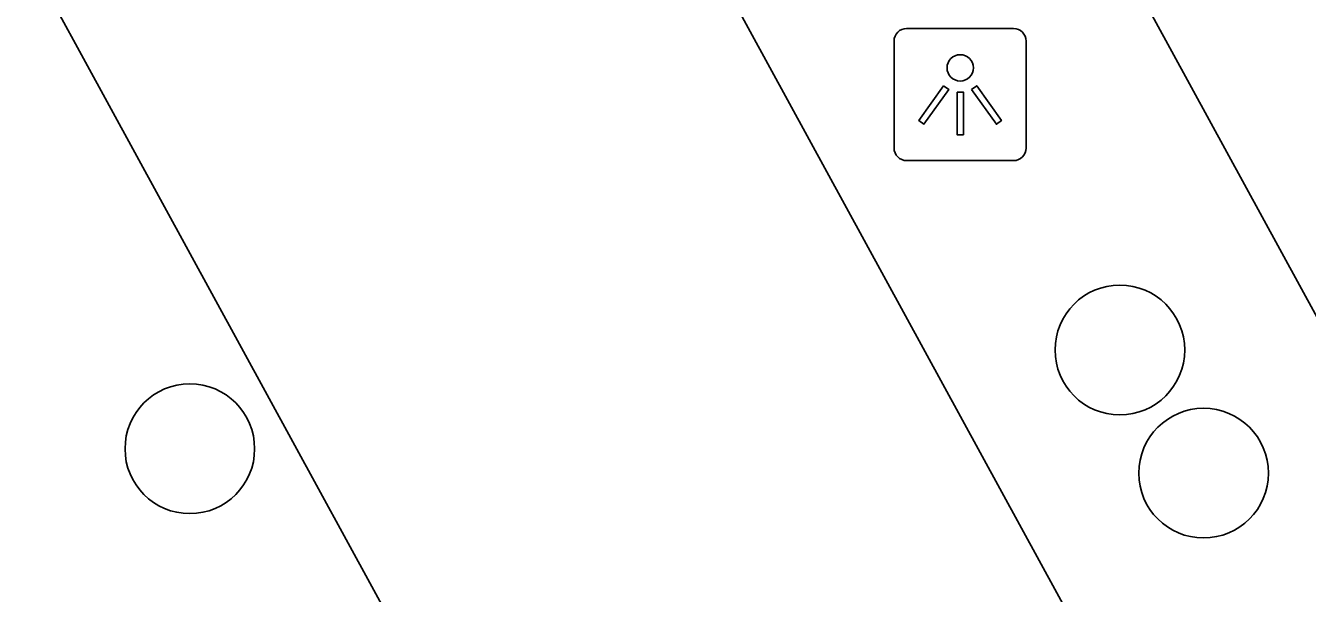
# Model space of a CAD drawing. Extents: x 161087 to 161922, y 382574 to 383873.
# Drawn here: x 161503.02 to 161512.69, y 383400.28 to 383404.56 of the extents above; entities that cross this region are included whole.
import ezdxf

# ---------------------------------------------------------------- set-up
doc = ezdxf.new("R2010")
doc.units = 0
for name, color, linetype in [('IMGEO_Boom', 7, 'Continuous'), ('IMGEO_Fietspad_gesloten', 7, 'Continuous'), ('IMGEO_Lichtpunt', 7, 'Continuous'), ('IMGEO_OVBaan_gesloten', 7, 'Continuous')]:
    doc.layers.add(name, color=color, linetype=linetype)

msp = doc.modelspace()

# ---------------------------------------------------------------- linework, layer by layer
at = {"layer": 'IMGEO_Boom'}
for centre in [(161511.279, 383402.118), (161504.261, 383401.373), (161511.911, 383401.189)]:
    msp.add_circle(centre, 0.4892, dxfattribs=at)
at = {"layer": 'IMGEO_Fietspad_gesloten'}
for points in [[(161519.914, 383374.197), (161519.252, 383375.416), (161514.754, 383383.636), (161493.934, 383421.754), (161487.783, 383433.046)], [(161518.533, 383386.141), (161508.341, 383404.795)]]:
    msp.add_lwpolyline(points, dxfattribs=at)
at = {"layer": 'IMGEO_Lichtpunt'}
for p, q in [((161510.4766, 383404.5431), (161509.6695, 383404.5431)), ((161510.4766, 383404.5431), (161509.6695, 383404.5431)), ((161509.5748, 383404.4485), (161509.5748, 383403.6413)), ((161509.5748, 383404.4485), (161509.5748, 383403.6413)), ((161510.5713, 383403.6413), (161510.5713, 383404.4485)), ((161510.5713, 383403.6413), (161510.5713, 383404.4485)), ((161509.6695, 383403.5467), (161510.4766, 383403.5467)), ((161509.6695, 383403.5467), (161510.4766, 383403.5467))]:
    msp.add_line(p, q, dxfattribs=at)
for points in [[(161509.9492, 383404.1118), (161509.9877, 383404.0843), (161509.8004, 383403.8219), (161509.7619, 383403.8494), (161509.9492, 383404.1118)], [(161510.0507, 383404.0641), (161510.098, 383404.0641), (161510.098, 383403.7417), (161510.0507, 383403.7417), (161510.0507, 383404.0641)], [(161510.1606, 383404.0841), (161510.1992, 383404.1115), (161510.3859, 383403.8486), (161510.3473, 383403.8212), (161510.1606, 383404.0841)]]:
    msp.add_lwpolyline(points, dxfattribs=at)
msp.add_circle((161510.0744, 383404.2464), 0.0994, dxfattribs=at)
for centre, start, end in [((161509.6695, 383404.4485), 90, 180), ((161509.6695, 383404.4485), 90, 180), ((161510.4766, 383404.4485), 0, 90), ((161510.4766, 383404.4485), 0, 90), ((161509.6695, 383403.6413), 180, 270), ((161509.6695, 383403.6413), 180, 270), ((161510.4766, 383403.6413), 270, 0), ((161510.4766, 383403.6413), 270, 360)]:
    msp.add_arc(centre, 0.0946, start, end, dxfattribs=at)
at = {"layer": 'IMGEO_OVBaan_gesloten'}
msp.add_lwpolyline([(161510.722, 383406.107), (161520.8, 383387.668)], dxfattribs=at)

doc.saveas('drawing.dxf')
